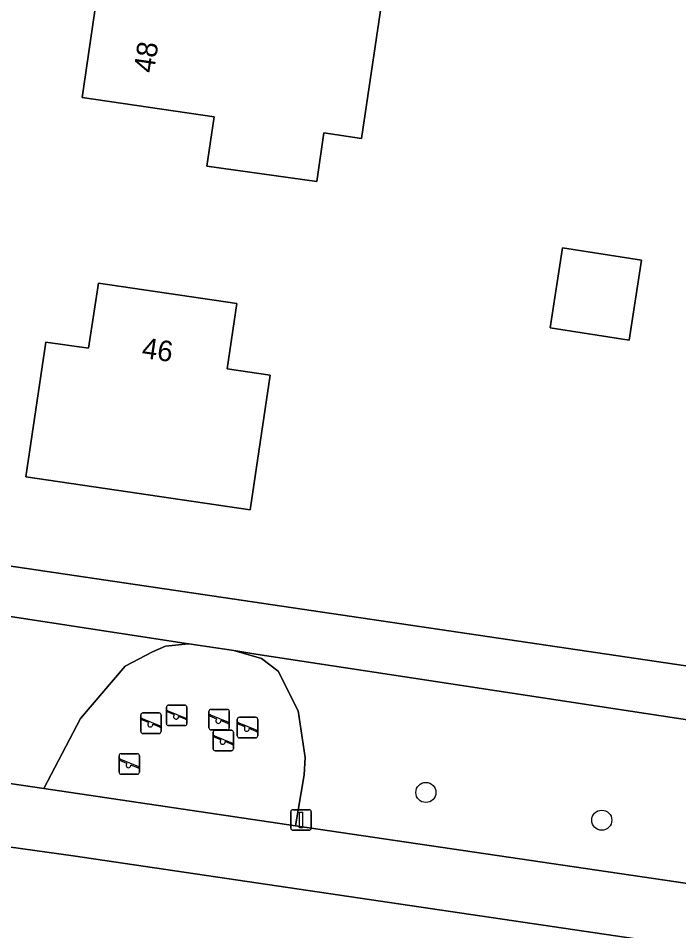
# Model space of a CAD drawing. Extents: x 164148 to 165261, y 382513 to 383432.
# Drawn here: x 164608.56 to 164640.66, y 383009.51 to 383053.88 of the extents above; entities that cross this region are included whole.
import ezdxf

# ---------------------------------------------------------------- set-up
doc = ezdxf.new("R2010")
doc.units = 0
for name, color, linetype in [('IMGEO_Boom', 7, 'Continuous'), ('IMGEO_Erf', 7, 'Continuous'), ('IMGEO_Fietspad_gesloten', 7, 'Continuous'), ('IMGEO_Groenvoorziening', 7, 'Continuous'), ('IMGEO_Hek', 7, 'Continuous'), ('IMGEO_Lichtmast', 7, 'Continuous'), ('IMGEO_Pand', 7, 'Continuous'), ('IMGEO_Pand_nummerreeks', 7, 'Continuous'), ('IMGEO_Speelvoorziening', 7, 'Continuous')]:
    doc.layers.add(name, color=color, linetype=linetype)

msp = doc.modelspace()

# ---------------------------------------------------------------- linework, layer by layer
at = {"layer": 'IMGEO_Boom'}
for centre in [(164628.374, 383016.235), (164636.921, 383014.886)]:
    msp.add_circle(centre, 0.489, dxfattribs=at)
at = {"layer": 'IMGEO_Erf'}
msp.add_lwpolyline([(164623.816, 383163.728), (164623.27, 383160.3), (164619.179, 383132.443), (164618.352, 383126.809), (164615.891, 383110.249), (164614.945, 383103.98), (164613.433, 383093.793), (164612.816, 383089.325), (164610.85, 383076.068), (164610.275, 383072.012), (164608.947, 383063.175), (164608.549, 383060.35), (164603.815, 383028.066), (164603.697, 383027.909), (164653.403, 383020.558), (164672.613, 383150.649)], dxfattribs=at)
for points in [[(164626.397, 383055.807), (164625.246, 383048.04), (164623.416, 383048.311), (164623.066, 383045.947), (164617.729, 383046.687), (164618.082, 383049.092), (164611.669, 383050.033), (164612.387, 383054.927), (164615.345, 383054.495), (164615.785, 383057.38)], [(164638.856, 383042.122), (164638.252, 383038.229), (164634.409, 383038.825), (164635.014, 383042.719)], [(164620.797, 383036.525), (164619.832, 383029.976), (164608.935, 383031.587), (164609.907, 383038.133), (164611.97, 383037.839), (164612.454, 383040.999), (164619.187, 383040.007), (164618.719, 383036.831)]]:
    msp.add_lwpolyline(points, close=True, dxfattribs=at)
at = {"layer": 'IMGEO_Fietspad_gesloten'}
msp.add_lwpolyline([(164606.207, 383013.843), (164611.224, 383013.148), (164651.419, 383007.225), (164651.876, 383010.215), (164622.034, 383014.618), (164609.803, 383016.423), (164601.968, 383017.579)], dxfattribs=at)
at = {"layer": 'IMGEO_Groenvoorziening'}
for points in [[(164603.697, 383027.909), (164603.299, 383025.53), (164616.839, 383023.466), (164616.85, 383023.465), (164619.033, 383023.132), (164620.11, 383022.968), (164653.018, 383017.951), (164653.403, 383020.558)], [(164616.839, 383023.466), (164603.299, 383025.53), (164601.968, 383017.579), (164609.803, 383016.423), (164611.582, 383019.838), (164613.752, 383022.379), (164615.082, 383023.08), (164615.716, 383023.345)], [(164619.033, 383023.132), (164616.85, 383023.465), (164616.839, 383023.466), (164615.716, 383023.345), (164615.082, 383023.08), (164613.752, 383022.379), (164611.582, 383019.838), (164609.803, 383016.423), (164622.034, 383014.618), (164622.45, 383017.085), (164622.505, 383017.94), (164622.173, 383020.201), (164621.194, 383022.137), (164620.384, 383022.746)], [(164619.033, 383023.132), (164620.384, 383022.746), (164621.194, 383022.137), (164622.173, 383020.201), (164622.505, 383017.94), (164622.45, 383017.085), (164622.034, 383014.618), (164651.876, 383010.215), (164653.018, 383017.951), (164620.11, 383022.968)]]:
    msp.add_lwpolyline(points, close=True, dxfattribs=at)
msp.add_lwpolyline([(164645.496, 382950.967), (164651.008, 382987.673), (164651.902, 382993.63), (164653.078, 383001.462), (164650.705, 383001.947), (164651.419, 383007.225), (164611.224, 383013.148), (164606.207, 383013.843), (164604.952, 383005.406), (164583.055, 382858.156), (164580.335, 382839.876), (164601.872, 382836.441)], dxfattribs=at)
at = {"layer": 'IMGEO_Hek'}
msp.add_lwpolyline([(164603.697, 383027.909), (164653.403, 383020.558)], dxfattribs=at)
at = {"layer": 'IMGEO_Lichtmast'}
for p, q in [((164621.908, 383015.396), (164622.698, 383015.396)), ((164622.698, 383015.396), (164621.908, 383015.396)), ((164621.808, 383014.496), (164621.808, 383015.296)), ((164621.808, 383015.296), (164621.808, 383014.496)), ((164622.798, 383015.296), (164622.798, 383014.496)), ((164622.798, 383014.496), (164622.798, 383015.296)), ((164622.698, 383014.396), (164621.908, 383014.396)), ((164621.908, 383014.396), (164622.698, 383014.396))]:
    msp.add_line(p, q, dxfattribs=at)
msp.add_lwpolyline([(164622.228, 383015.271), (164622.378, 383015.271), (164622.378, 383014.521), (164622.228, 383014.521), (164622.228, 383015.271)], dxfattribs=at)
for centre, start, end in [((164621.908, 383015.296), 90, 180), ((164621.908, 383015.296), 90, 180), ((164622.698, 383015.296), 0, 90), ((164622.698, 383015.296), 360, 90), ((164621.908, 383014.496), 180, 270), ((164621.908, 383014.496), 180, 270), ((164622.698, 383014.496), 270, 0), ((164622.698, 383014.496), 270, 0)]:
    msp.add_arc(centre, 0.1, start, end, dxfattribs=at)
at = {"layer": 'IMGEO_Pand'}
for points in [[(164623.066, 383045.947), (164623.416, 383048.311), (164625.246, 383048.04), (164626.397, 383055.807), (164615.785, 383057.38), (164615.345, 383054.495), (164612.387, 383054.927), (164611.669, 383050.033), (164618.082, 383049.092), (164617.729, 383046.687)], [(164638.252, 383038.229), (164638.856, 383042.122), (164635.014, 383042.719), (164634.409, 383038.825)], [(164619.832, 383029.976), (164620.797, 383036.525), (164618.719, 383036.831), (164619.187, 383040.007), (164612.454, 383040.999), (164611.97, 383037.839), (164609.907, 383038.133), (164608.935, 383031.587)]]:
    msp.add_lwpolyline(points, close=True, dxfattribs=at)
at = {"layer": 'IMGEO_Speelvoorziening'}
for p, q in [((164615.765, 383019.583), (164615.765, 383020.383)), ((164615.765, 383020.383), (164615.765, 383019.583)), ((164615.865, 383020.483), (164616.655, 383020.483)), ((164616.655, 383020.483), (164615.865, 383020.483)), ((164616.755, 383020.383), (164616.755, 383019.583)), ((164616.755, 383019.583), (164616.755, 383020.383)), ((164617.927, 383020.277), (164618.717, 383020.277)), ((164618.717, 383020.277), (164617.927, 383020.277)), ((164614.515, 383019.202), (164614.515, 383020.002)), ((164614.515, 383020.002), (164614.515, 383019.202)), ((164614.584, 383019.827), (164615.46, 383019.474)), ((164614.615, 383020.102), (164615.405, 383020.102)), ((164615.405, 383020.102), (164614.615, 383020.102)), ((164615.505, 383020.002), (164615.505, 383019.202)), ((164615.505, 383019.202), (164615.505, 383020.002)), ((164616.148, 383020.011), (164615.809, 383020.148)), ((164615.834, 383020.208), (164616.71, 383019.855)), ((164616.686, 383019.795), (164616.346, 383019.932)), ((164617.827, 383019.377), (164617.827, 383020.177)), ((164617.827, 383020.177), (164617.827, 383019.377)), ((164618.21, 383019.805), (164617.871, 383019.942)), ((164617.896, 383020.002), (164618.772, 383019.649)), ((164618.817, 383020.177), (164618.817, 383019.377)), ((164618.817, 383019.377), (164618.817, 383020.177)), ((164619.307, 383019.89), (164620.097, 383019.89)), ((164620.097, 383019.89), (164619.307, 383019.89)), ((164614.898, 383019.63), (164614.559, 383019.767)), ((164615.436, 383019.414), (164615.096, 383019.551)), ((164616.655, 383019.483), (164615.865, 383019.483)), ((164615.865, 383019.483), (164616.655, 383019.483)), ((164618.748, 383019.589), (164618.408, 383019.726)), ((164619.207, 383018.99), (164619.207, 383019.79)), ((164619.207, 383019.79), (164619.207, 383018.99)), ((164619.59, 383019.418), (164619.251, 383019.555)), ((164619.276, 383019.615), (164620.152, 383019.262)), ((164620.197, 383019.79), (164620.197, 383018.99)), ((164620.197, 383018.99), (164620.197, 383019.79)), ((164615.405, 383019.102), (164614.615, 383019.102)), ((164614.615, 383019.102), (164615.405, 383019.102)), ((164618.717, 383019.277), (164617.927, 383019.277)), ((164617.927, 383019.277), (164618.717, 383019.277)), ((164618.031, 383018.363), (164618.031, 383019.163)), ((164618.031, 383019.163), (164618.031, 383018.363)), ((164618.414, 383018.791), (164618.075, 383018.928)), ((164618.1, 383018.988), (164618.976, 383018.635)), ((164618.131, 383019.263), (164618.921, 383019.263)), ((164618.921, 383019.263), (164618.131, 383019.263)), ((164619.021, 383019.163), (164619.021, 383018.363)), ((164619.021, 383018.363), (164619.021, 383019.163)), ((164620.128, 383019.202), (164619.788, 383019.339)), ((164618.952, 383018.575), (164618.612, 383018.712)), ((164620.097, 383018.89), (164619.307, 383018.89)), ((164619.307, 383018.89), (164620.097, 383018.89)), ((164613.557, 383018.121), (164614.347, 383018.121)), ((164614.347, 383018.121), (164613.557, 383018.121)), ((164618.921, 383018.263), (164618.131, 383018.263)), ((164618.131, 383018.263), (164618.921, 383018.263)), ((164613.457, 383017.221), (164613.457, 383018.021)), ((164613.457, 383018.021), (164613.457, 383017.221)), ((164613.84, 383017.649), (164613.501, 383017.786)), ((164613.526, 383017.846), (164614.402, 383017.493)), ((164614.447, 383018.021), (164614.447, 383017.221)), ((164614.447, 383017.221), (164614.447, 383018.021)), ((164614.378, 383017.433), (164614.038, 383017.57)), ((164614.347, 383017.121), (164613.557, 383017.121)), ((164613.557, 383017.121), (164614.347, 383017.121))]:
    msp.add_line(p, q, dxfattribs=at)
for centre, radius, start, end in [((164615.865, 383020.383), 0.1, 90, 180), ((164615.865, 383020.383), 0.1, 90, 180), ((164616.655, 383020.383), 0.1, 0, 90), ((164616.655, 383020.383), 0.1, 360, 90), ((164617.927, 383020.177), 0.1, 90, 180), ((164617.927, 383020.177), 0.1, 90, 180), ((164618.717, 383020.177), 0.1, 0, 90), ((164618.717, 383020.177), 0.1, 360, 90), ((164614.615, 383020.002), 0.1, 90, 180), ((164614.615, 383020.002), 0.1, 90, 180), ((164614.572, 383019.797), 0.0327, 68.078, 248.078), ((164615.405, 383020.002), 0.1, 0, 90), ((164615.405, 383020.002), 0.1, 360, 90), ((164615.822, 383020.178), 0.0327, 68.078, 248.078), ((164616.227, 383019.921), 0.12, 130.9928, 5.1632), ((164616.698, 383019.825), 0.0327, 248.078, 68.078), ((164617.884, 383019.972), 0.0327, 68.078, 248.078), ((164619.307, 383019.79), 0.1, 90, 180), ((164619.307, 383019.79), 0.1, 90, 180), ((164620.097, 383019.79), 0.1, 0, 90), ((164620.097, 383019.79), 0.1, 360, 90), ((164614.977, 383019.54), 0.12, 130.9928, 5.1632), ((164615.448, 383019.444), 0.0327, 248.078, 68.078), ((164615.865, 383019.583), 0.1, 180, 270), ((164615.865, 383019.583), 0.1, 180, 270), ((164616.655, 383019.583), 0.1, 270, 0), ((164616.655, 383019.583), 0.1, 270, 0), ((164617.927, 383019.377), 0.1, 180, 270), ((164617.927, 383019.377), 0.1, 180, 270), ((164618.289, 383019.715), 0.12, 130.9928, 5.1632), ((164618.717, 383019.377), 0.1, 270, 0), ((164618.717, 383019.377), 0.1, 270, 0), ((164618.76, 383019.619), 0.0327, 248.078, 68.078), ((164619.264, 383019.585), 0.0327, 68.078, 248.078), ((164619.669, 383019.328), 0.12, 130.9928, 5.1632), ((164614.615, 383019.202), 0.1, 180, 270), ((164614.615, 383019.202), 0.1, 180, 270), ((164615.405, 383019.202), 0.1, 270, 0), ((164615.405, 383019.202), 0.1, 270, 0), ((164618.131, 383019.163), 0.1, 90, 180), ((164618.131, 383019.163), 0.1, 90, 180), ((164618.088, 383018.958), 0.0327, 68.078, 248.078), ((164618.921, 383019.163), 0.1, 0, 90), ((164618.921, 383019.163), 0.1, 360, 90), ((164619.307, 383018.99), 0.1, 180, 270), ((164619.307, 383018.99), 0.1, 180, 270), ((164620.097, 383018.99), 0.1, 270, 0), ((164620.097, 383018.99), 0.1, 270, 0), ((164620.14, 383019.232), 0.0327, 248.078, 68.078), ((164618.493, 383018.701), 0.12, 130.9928, 5.1632), ((164618.964, 383018.605), 0.0327, 248.078, 68.078), ((164613.557, 383018.021), 0.1, 90, 180), ((164613.557, 383018.021), 0.1, 90, 180), ((164614.347, 383018.021), 0.1, 0, 90), ((164614.347, 383018.021), 0.1, 360, 90), ((164618.131, 383018.363), 0.1, 180, 270), ((164618.131, 383018.363), 0.1, 180, 270), ((164618.921, 383018.363), 0.1, 270, 0), ((164618.921, 383018.363), 0.1, 270, 0), ((164613.514, 383017.816), 0.0327, 68.078, 248.078), ((164613.919, 383017.559), 0.12, 130.9928, 5.1632), ((164613.557, 383017.221), 0.1, 180, 270), ((164613.557, 383017.221), 0.1, 180, 270), ((164614.347, 383017.221), 0.1, 270, 0), ((164614.347, 383017.221), 0.1, 270, 0), ((164614.39, 383017.463), 0.0327, 248.078, 68.078)]:
    msp.add_arc(centre, radius, start, end, dxfattribs=at)

# ---------------------------------------------------------------- texts
at = {"layer": 'IMGEO_Pand_nummerreeks'}
for s, rotation, p in [('48', 81.649, (164615.154, 383051.192)), ('46', 351.62, (164614.528, 383037.378))]:
    msp.add_text(s, height=1, rotation=rotation, dxfattribs=at).set_placement(p)

doc.saveas('drawing.dxf')
